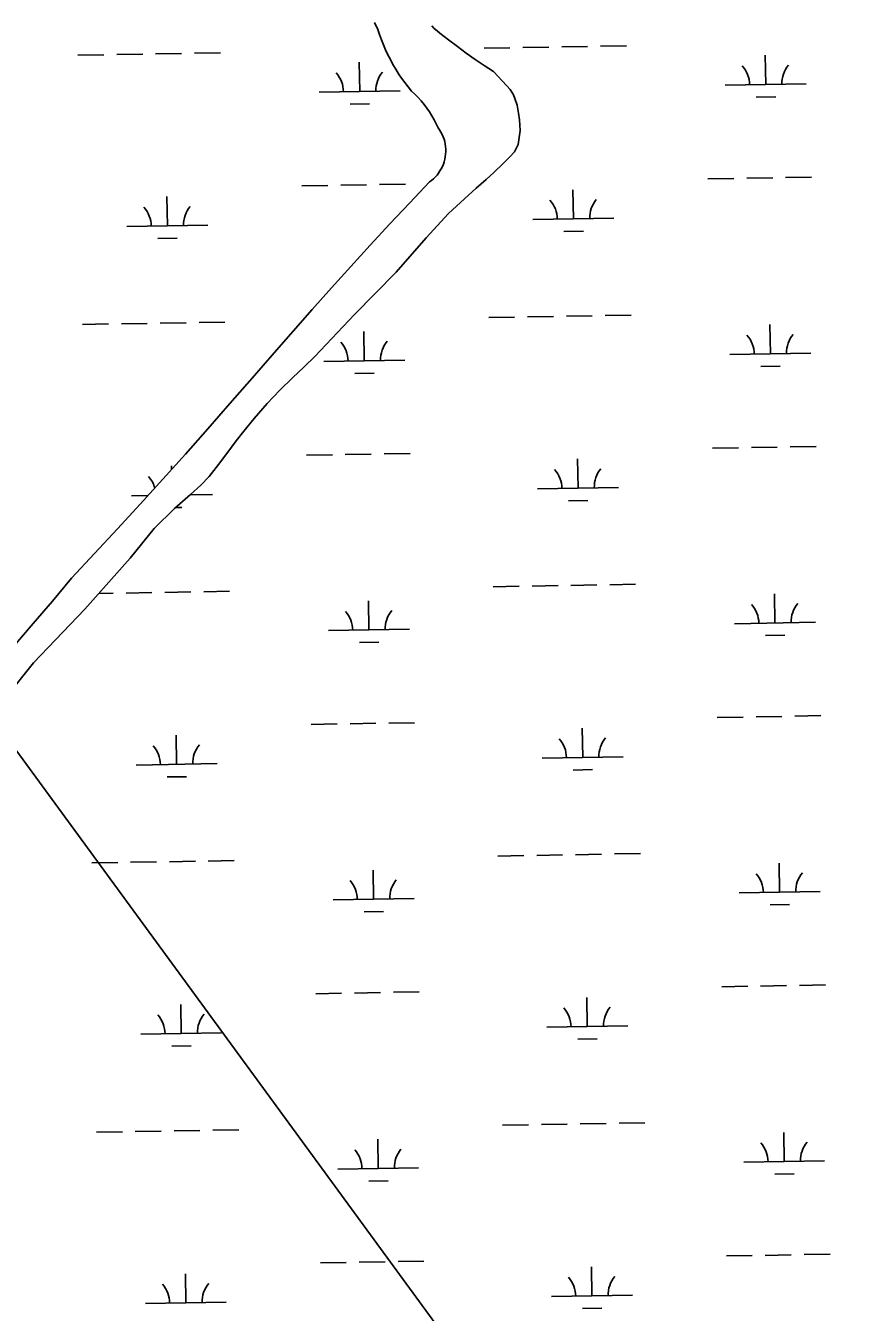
# Model space of a CAD drawing. Extents: x 3887375 to 3925618, y 296674 to 322633.
# Drawn here: x 3903979 to 3905015, y 305377 to 306966 of the extents above; entities that cross this region are included whole.
import ezdxf

# ---------------------------------------------------------------- set-up
doc = ezdxf.new("R2010")
doc.units = 0
for name, color, linetype in [('V-TOPO-SHOR', 7, 'Continuous'), ('V-UTIL-LINE', 7, 'Continuous'), ('V-WETL-SWMP', 7, 'Continuous')]:
    doc.layers.add(name, color=color, linetype=linetype)

msp = doc.modelspace()

# ---------------------------------------------------------------- linework, layer by layer
at = {"layer": 'V-TOPO-SHOR'}
for points in [[(3904414.4, 306961.7), (3904410.2, 306970.5)], [(3904492.3, 306834.9), (3904490.7, 306837.6), (3904488.9, 306840.1), (3904486.5, 306845.2), (3904483.9, 306850.2), (3904481, 306855.1), (3904478, 306859.9), (3904474.8, 306864.5), (3904471.4, 306869), (3904467.8, 306873.4), (3904464, 306877.6), (3904460.1, 306881.7), (3904456, 306885.5), (3904451.7, 306890.8), (3904447.6, 306896.1), (3904443.7, 306901.6), (3904440, 306907.1), (3904436.4, 306912.8), (3904433, 306918.6), (3904429.8, 306924.5), (3904426.8, 306930.5), (3904423.9, 306936.6), (3904421.3, 306942.8), (3904418.8, 306949), (3904416.5, 306955.4), (3904414.4, 306961.7)], [(3904557.3, 306909.7), (3904545.9, 306917.2), (3904534.7, 306924.8), (3904523.6, 306932.6), (3904512.6, 306940.6), (3904501.8, 306948.8), (3904491.1, 306957.2), (3904487.5, 306960.1), (3904484.1, 306963.1), (3904480.9, 306966.4)], [(3903954.7, 306136.4), (3903988.9, 306179.3), (3904052.1, 306245.5), (3904108.1, 306308.8), (3904137.9, 306345.3), (3904163, 306370), (3904182.9, 306387.1), (3904195.5, 306398.6), (3904205.7, 306409.7), (3904217.3, 306424.3), (3904227.7, 306438), (3904239.1, 306453.4), (3904248.6, 306465.4), (3904261.6, 306481.1), (3904277.6, 306499.6), (3904293, 306516), (3904308.8, 306531.3), (3904323.1, 306544.8), (3904336.5, 306557.7), (3904385.3, 306609.8), (3904437.1, 306661.9), (3904474.1, 306704.3), (3904501.8, 306734.2), (3904521.3, 306752.6), (3904535.8, 306765.5), (3904548, 306776.6), (3904557.7, 306785.2), (3904569.2, 306796.1), (3904577.5, 306804.3), (3904583.3, 306810.5), (3904587.8, 306819.5), (3904590.2, 306837.1), (3904589.4, 306850.2), (3904588, 306858.3), (3904586.6, 306868.1), (3904583.7, 306876.4), (3904581.9, 306880.8), (3904577.8, 306887.5), (3904573.8, 306892.3), (3904557.3, 306909.7)], [(3903964.4, 306200), (3903988.4, 306227.8), (3904012.1, 306255.7), (3904035.8, 306283.8), (3904064.2, 306314.2), (3904092.4, 306344.7), (3904120.6, 306375.4), (3904148.5, 306406.2), (3904176.4, 306437.2), (3904204, 306468.2), (3904231.5, 306499.5), (3904258.9, 306530.8), (3904286.1, 306562.3), (3904309.5, 306589.2), (3904333.2, 306616), (3904356.9, 306642.6), (3904380.9, 306669), (3904405, 306695.4), (3904429.2, 306721.5), (3904453.7, 306747.6), (3904478.2, 306773.4), (3904480.8, 306775.3), (3904483.1, 306777.4), (3904485.4, 306779.6), (3904487.5, 306781.9), (3904489.4, 306784.4), (3904491.1, 306787), (3904492.7, 306789.7), (3904494.1, 306792.5), (3904495.3, 306795.4), (3904496.3, 306798.4), (3904497.1, 306801.4), (3904497.7, 306804.5), (3904498.1, 306807.6), (3904498.3, 306810.8), (3904498.3, 306813.9), (3904498, 306817), (3904497.6, 306820.2), (3904496.9, 306823.2), (3904496.1, 306826.2), (3904495, 306829.2), (3904493.8, 306832.1), (3904492.3, 306834.9)]]:
    msp.add_lwpolyline(points, dxfattribs=at)
at = {"layer": 'V-UTIL-LINE'}
msp.add_lwpolyline([(3891385.6, 317757.3), (3896110, 314731.3), (3903763.5, 306349.6), (3906680.6, 302364)], dxfattribs=at)
at = {"layer": 'V-WETL-SWMP'}
for p, q in [((3904484.1, 306963.1), (3904480.9, 306966.3)), ((3904487.5, 306960.1), (3904484.1, 306963.1)), ((3904491.1, 306957.2), (3904487.5, 306960.1)), ((3904501.8, 306948.8), (3904491.1, 306957.2)), ((3904512.6, 306940.6), (3904501.8, 306948.8)), ((3904523.6, 306932.6), (3904512.6, 306940.6)), ((3904545.6, 306938.6), (3904577.6, 306939.1)), ((3904593.5, 306939.4), (3904625.5, 306939.9)), ((3904641.5, 306940.2), (3904673.5, 306940.8)), ((3904689.5, 306941), (3904721.5, 306941.6)), ((3904043.7, 306930), (3904075.7, 306930.5)), ((3904091.7, 306930.8), (3904123.7, 306931.3)), ((3904139.7, 306931.6), (3904171.7, 306932.1)), ((3904187.7, 306932.4), (3904219.7, 306933)), ((3904534.7, 306924.8), (3904523.6, 306932.6)), ((3904545.9, 306917.2), (3904534.7, 306924.8)), ((3904893.7, 306893.8), (3904893.1, 306929.8)), ((3904391.9, 306885.2), (3904391.2, 306921.2)), ((3904557.3, 306909.7), (3904545.9, 306917.2)), ((3904573.8, 306892.3), (3904557.3, 306909.7)), ((3904577.8, 306887.5), (3904573.8, 306892.3)), ((3904843.7, 306892.9), (3904943.7, 306894.6)), ((3904341.9, 306884.3), (3904441.8, 306886)), ((3904581.9, 306880.8), (3904577.8, 306887.5)), ((3904583.7, 306876.4), (3904581.9, 306880.8)), ((3904586.6, 306868.1), (3904583.7, 306876.4)), ((3904882, 306878.2), (3904906, 306878.6)), ((3904380.1, 306869.5), (3904404.1, 306870)), ((3904588, 306858.3), (3904586.6, 306868.1)), ((3904589.4, 306850.2), (3904588, 306858.3)), ((3904590.2, 306837.1), (3904589.4, 306850.2)), ((3904587.8, 306819.5), (3904590.2, 306837.1)), ((3904583.3, 306810.5), (3904587.8, 306819.5)), ((3904557.7, 306785.2), (3904569.2, 306796.1)), ((3904569.2, 306796.1), (3904577.5, 306804.3)), ((3904577.5, 306804.3), (3904583.3, 306810.5)), ((3904548, 306776.6), (3904557.7, 306785.2)), ((3904918.3, 306778.8), (3904950.3, 306779.3)), ((3904320.4, 306768.5), (3904352.4, 306769.1)), ((3904368.4, 306769.3), (3904400.4, 306769.9)), ((3904416.4, 306770.2), (3904448.4, 306770.7)), ((3904521.3, 306752.6), (3904535.8, 306765.5)), ((3904535.8, 306765.5), (3904548, 306776.6)), ((3904656, 306727.8), (3904655.4, 306763.8)), ((3904822.3, 306777.1), (3904854.3, 306777.7)), ((3904870.3, 306777.9), (3904902.3, 306778.5)), ((3904154.2, 306719.2), (3904153.6, 306755.2)), ((3904501.8, 306734.2), (3904521.3, 306752.6)), ((3904474.1, 306704.3), (3904501.8, 306734.2)), ((3904104.2, 306718.4), (3904204.2, 306720.1)), ((3904606, 306727), (3904706, 306728.7)), ((3904142.5, 306703.6), (3904166.5, 306704)), ((3904437.1, 306661.9), (3904474.1, 306704.3)), ((3904644.3, 306712.2), (3904668.3, 306712.6)), ((3904385.3, 306609.8), (3904437.1, 306661.9)), ((3904336.5, 306557.7), (3904385.3, 306609.8)), ((3904551.3, 306605.9), (3904583.3, 306606.5)), ((3904599.3, 306606.8), (3904631.3, 306607.3)), ((3904647.3, 306607.6), (3904679.2, 306608.1)), ((3904695.2, 306608.4), (3904727.2, 306609)), ((3904049.4, 306597.3), (3904081.4, 306597.9)), ((3904097.4, 306598.1), (3904129.4, 306598.7)), ((3904145.4, 306599), (3904177.4, 306599.5)), ((3904193.4, 306599.8), (3904225.4, 306600.3)), ((3904397.6, 306552.6), (3904396.9, 306588.5)), ((3904899.4, 306561.2), (3904898.8, 306597.2)), ((3904323.1, 306544.8), (3904336.5, 306557.7)), ((3904849.4, 306560.3), (3904949.4, 306562)), ((3904308.8, 306531.3), (3904323.1, 306544.8)), ((3904347.6, 306551.7), (3904447.6, 306553.4)), ((3904887.7, 306545.5), (3904911.7, 306545.9)), ((3904293, 306516), (3904308.8, 306531.3)), ((3904385.8, 306536.9), (3904409.8, 306537.3)), ((3904277.6, 306499.6), (3904293, 306516)), ((3904261.6, 306481.1), (3904277.6, 306499.6)), ((3904248.6, 306465.4), (3904261.6, 306481.1)), ((3904239.1, 306453.4), (3904248.6, 306465.4)), ((3904227.7, 306438), (3904239.1, 306453.4)), ((3904876, 306445.3), (3904908, 306445.9)), ((3904924, 306446.1), (3904956, 306446.7)), ((3904217.3, 306424.3), (3904227.7, 306438)), ((3904326.1, 306435.9), (3904358.1, 306436.4)), ((3904374.1, 306436.7), (3904406.1, 306437.2)), ((3904422.1, 306437.5), (3904454.1, 306438.1)), ((3904661.7, 306395.2), (3904661.1, 306431.2)), ((3904828, 306444.5), (3904860, 306445)), ((3904159.4, 306418.3), (3904159.3, 306422.6)), ((3904205.7, 306409.7), (3904217.3, 306424.3)), ((3904182.9, 306387.1), (3904195.5, 306398.6)), ((3904195.5, 306398.6), (3904205.7, 306409.7)), ((3904109.9, 306385.7), (3904130.3, 306386.1)), ((3904163, 306370), (3904182.9, 306387.1)), ((3904182.8, 306387), (3904209.9, 306387.4)), ((3904611.7, 306394.3), (3904711.7, 306396.1)), ((3904137.9, 306345.3), (3904163, 306370)), ((3904164.4, 306371.2), (3904172.2, 306371.4)), ((3904650, 306379.6), (3904674, 306380)), ((3904108.1, 306308.8), (3904137.9, 306345.3)), ((3904052.1, 306245.5), (3904108.1, 306308.8)), ((3904557, 306273.3), (3904589, 306273.9)), ((3904605, 306274.1), (3904637, 306274.7)), ((3904653, 306275), (3904685, 306275.5)), ((3904701, 306275.8), (3904732.9, 306276.3)), ((3904069.3, 306264.9), (3904087.1, 306265.2)), ((3904103.1, 306265.5), (3904135.1, 306266.1)), ((3904151.1, 306266.3), (3904183.1, 306266.9)), ((3904199.1, 306267.2), (3904231.1, 306267.7)), ((3904403.3, 306219.9), (3904402.7, 306255.9)), ((3904905.1, 306228.5), (3904904.5, 306264.5)), ((3903988.9, 306179.3), (3904052.1, 306245.5)), ((3904855.1, 306227.7), (3904955.1, 306229.4)), ((3904353.3, 306219.1), (3904453.3, 306220.8)), ((3904893.4, 306212.9), (3904917.4, 306213.3)), ((3904391.5, 306204.3), (3904415.5, 306204.7)), ((3903954.7, 306136.4), (3903988.9, 306179.3)), ((3904833.7, 306111.9), (3904865.7, 306112.4)), ((3904881.7, 306112.7), (3904913.7, 306113.2)), ((3904929.7, 306113.5), (3904961.7, 306114.1)), ((3904331.9, 306103.3), (3904363.9, 306103.8)), ((3904379.9, 306104.1), (3904411.8, 306104.6)), ((3904427.8, 306104.9), (3904459.8, 306105.4)), ((3904667.5, 306062.6), (3904666.8, 306098.6)), ((3904165.6, 306054), (3904165, 306090)), ((3904115.6, 306053.1), (3904215.6, 306054.8)), ((3904617.5, 306061.7), (3904717.4, 306063.4)), ((3904153.9, 306038.3), (3904177.9, 306038.7)), ((3904655.7, 306046.9), (3904679.7, 306047.4)), ((3904562.7, 305940.7), (3904594.7, 305941.2)), ((3904610.7, 305941.5), (3904642.7, 305942.1)), ((3904658.7, 305942.3), (3904690.7, 305942.9)), ((3904706.7, 305943.2), (3904738.7, 305943.7)), ((3904060.8, 305932.1), (3904092.8, 305932.6)), ((3904108.8, 305932.9), (3904140.8, 305933.4)), ((3904156.8, 305933.7), (3904188.8, 305934.3)), ((3904204.8, 305934.5), (3904236.8, 305935.1)), ((3904409, 305887.3), (3904408.4, 305923.3)), ((3904910.8, 305895.9), (3904910.2, 305931.9)), ((3904860.8, 305895.1), (3904960.8, 305896.8)), ((3904359, 305886.4), (3904459, 305888.2)), ((3904899.1, 305880.3), (3904923.1, 305880.7)), ((3904397.3, 305871.7), (3904421.2, 305872.1)), ((3904839.4, 305779.2), (3904871.4, 305779.8)), ((3904887.4, 305780.1), (3904919.4, 305780.6)), ((3904935.4, 305780.9), (3904967.4, 305781.4)), ((3904337.6, 305770.6), (3904369.6, 305771.2)), ((3904385.6, 305771.4), (3904417.6, 305772)), ((3904433.6, 305772.3), (3904465.5, 305772.8)), ((3904673.2, 305729.9), (3904672.5, 305765.9)), ((3904171.3, 305721.3), (3904170.7, 305757.3)), ((3904623.2, 305729.1), (3904723.2, 305730.8)), ((3904121.3, 305720.5), (3904221.3, 305722.2)), ((3904661.4, 305714.3), (3904685.4, 305714.7)), ((3904159.6, 305705.7), (3904183.6, 305706.1)), ((3904568.4, 305608.1), (3904600.4, 305608.6)), ((3904616.4, 305608.9), (3904648.4, 305609.4)), ((3904664.4, 305609.7), (3904696.4, 305610.3)), ((3904712.4, 305610.5), (3904744.4, 305611.1)), ((3904066.6, 305599.4), (3904098.6, 305600)), ((3904114.6, 305600.3), (3904146.5, 305600.8)), ((3904162.5, 305601.1), (3904194.5, 305601.6)), ((3904210.5, 305601.9), (3904242.5, 305602.5)), ((3904414.7, 305554.7), (3904414.1, 305590.7)), ((3904916.5, 305563.3), (3904915.9, 305599.3)), ((3904364.7, 305553.8), (3904464.7, 305555.5)), ((3904866.5, 305562.4), (3904966.5, 305564.1)), ((3904403, 305539), (3904427, 305539.5)), ((3904904.8, 305547.7), (3904928.8, 305548.1)), ((3904845.1, 305446.6), (3904877.1, 305447.2)), ((3904893.1, 305447.4), (3904925.1, 305448)), ((3904941.1, 305448.3), (3904973.1, 305448.8)), ((3904343.3, 305438), (3904375.3, 305438.5)), ((3904391.3, 305438.8), (3904423.3, 305439.4)), ((3904439.3, 305439.6), (3904471.3, 305440.2)), ((3904678.9, 305397.3), (3904678.3, 305433.3)), ((3904177, 305388.7), (3904176.4, 305424.7)), ((3904628.9, 305396.5), (3904728.9, 305398.2)), ((3904127, 305387.9), (3904227, 305389.6)), ((3904667.1, 305381.7), (3904691.1, 305382.1))]:
    msp.add_line(p, q, dxfattribs=at)
msp.add_lwpolyline([(3904410.2, 306970.5), (3904414.4, 306961.7), (3904416.5, 306955.4), (3904418.8, 306949), (3904421.3, 306942.8), (3904423.9, 306936.6), (3904426.8, 306930.5), (3904429.8, 306924.5), (3904433, 306918.6), (3904436.4, 306912.8), (3904440, 306907.1), (3904443.7, 306901.6), (3904447.6, 306896.1), (3904451.7, 306890.8), (3904456, 306885.5), (3904460.1, 306881.7), (3904464, 306877.6), (3904467.8, 306873.4), (3904471.4, 306869.1), (3904474.8, 306864.5), (3904478, 306859.9), (3904481, 306855.1), (3904483.9, 306850.2), (3904486.5, 306845.2), (3904488.9, 306840.1), (3904490.7, 306837.6), (3904492.3, 306834.9), (3904493.8, 306832.1), (3904495, 306829.2), (3904496.1, 306826.2), (3904496.9, 306823.2), (3904497.6, 306820.2), (3904498, 306817), (3904498.3, 306813.9), (3904498.3, 306810.8), (3904498.1, 306807.6), (3904497.7, 306804.5), (3904497.1, 306801.4), (3904496.3, 306798.4), (3904495.3, 306795.4), (3904494.1, 306792.5), (3904492.7, 306789.7), (3904491.1, 306787), (3904489.4, 306784.4), (3904487.5, 306781.9), (3904485.4, 306779.6), (3904483.1, 306777.4), (3904480.8, 306775.3), (3904478.2, 306773.4), (3904453.7, 306747.6), (3904429.2, 306721.5), (3904405, 306695.4), (3904380.9, 306669), (3904356.9, 306642.6), (3904333.2, 306616), (3904309.5, 306589.2), (3904286.1, 306562.3), (3904258.9, 306530.8), (3904231.5, 306499.5), (3904204, 306468.2), (3904176.4, 306437.2), (3904148.5, 306406.2), (3904120.6, 306375.4), (3904092.4, 306344.7), (3904064.2, 306314.2), (3904035.8, 306283.8), (3904012.1, 306255.7), (3903988.4, 306227.8), (3903964.4, 306200)], dxfattribs=at)
for centre, start, end in [((3904336.6, 306884.7), 0.2115, 41.7552), ((3904447.1, 306886.6), 140.2115, 181.7552), ((3904838.4, 306893.3), 0.2115, 41.7552), ((3904948.9, 306895.2), 140.2115, 181.7552), ((3904600.8, 306727.4), 0.2115, 41.7552), ((3904711.3, 306729.2), 140.2115, 181.7552), ((3904099, 306718.7), 0.2115, 41.7552), ((3904209.4, 306720.6), 140.2115, 181.7552), ((3904342.3, 306552.1), 0.2115, 41.7552), ((3904452.8, 306554), 140.2115, 181.7552), ((3904844.2, 306560.7), 0.2115, 41.7552), ((3904954.6, 306562.6), 140.2115, 181.7552), ((3904606.5, 306394.7), 0.2115, 41.7552), ((3904717, 306396.6), 140.2115, 181.7552), ((3904104.7, 306386.1), 15.1866, 41.7552), ((3904348, 306219.5), 0.2115, 41.7552), ((3904458.5, 306221.3), 140.2115, 181.7552), ((3904849.9, 306228.1), 0.2115, 41.7552), ((3904960.3, 306230), 140.2115, 181.7552), ((3904612.2, 306062.1), 0.2115, 41.7552), ((3904722.7, 306064), 140.2115, 181.7552), ((3904110.4, 306053.5), 0.2115, 41.7552), ((3904220.8, 306055.4), 140.2115, 181.7552), ((3904353.7, 305886.8), 0.2115, 41.7552), ((3904464.2, 305888.7), 140.2115, 181.7552), ((3904855.6, 305895.4), 0.2115, 41.7552), ((3904966, 305897.3), 140.2115, 181.7552), ((3904617.9, 305729.5), 0.2115, 41.7552), ((3904728.4, 305731.4), 140.2115, 181.7552), ((3904116.1, 305720.9), 0.2115, 41.7552), ((3904226.6, 305722.8), 140.2115, 181.7552), ((3904971.8, 305564.7), 140.2115, 181.7552), ((3904359.5, 305554.2), 0.2115, 41.7552), ((3904469.9, 305556.1), 140.2115, 181.7552), ((3904861.3, 305562.8), 0.2115, 41.7552), ((3904232.3, 305390.1), 140.2115, 181.7552), ((3904623.6, 305396.8), 0.2115, 41.7552), ((3904734.1, 305398.7), 140.2115, 181.7552), ((3904121.8, 305388.2), 0.2115, 41.7552)]:
    msp.add_arc(centre, 35.2, start, end, dxfattribs=at)

doc.saveas('drawing.dxf')
